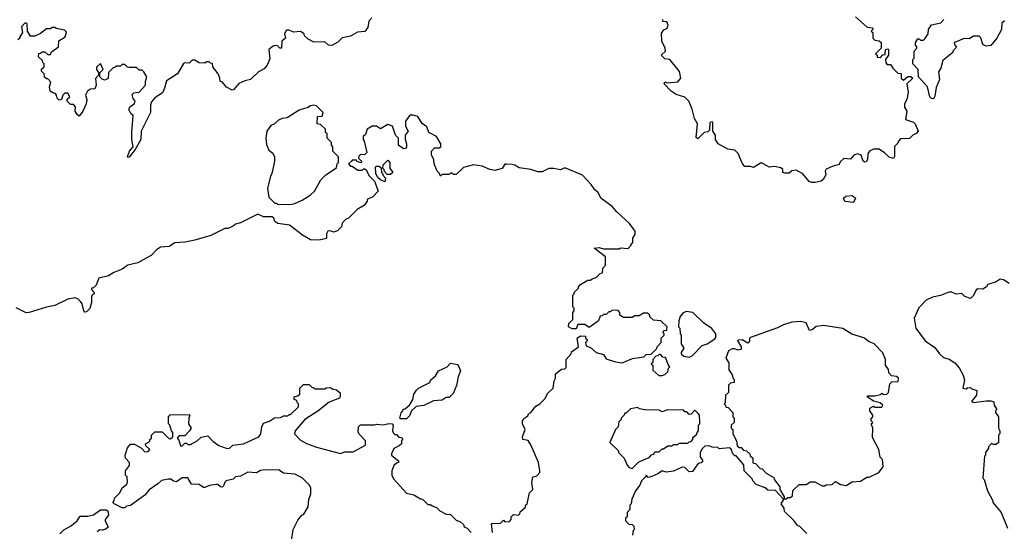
# Model space of a CAD drawing. Extents: x 2210602 to 2357277, y 510288 to 673808.
# Tile 399 of 464: x 2311748 to 2318641, y 636232 to 639814. Entities that reach past the tile are written whole.
import ezdxf

# ---------------------------------------------------------------- set-up
doc = ezdxf.new("R2010")
doc.units = 0

msp = doc.modelspace()

# ---------------------------------------------------------------- linework, layer by layer
at = {"layer": '0CON05XD'}
for points in [[(2314213.6, 639826.4), (2314192.5, 639805), (2314185, 639760), (2314165, 639732.5), (2314113.6, 639726.4), (2314065, 639700), (2314005, 639686.7), (2313975, 639657.5), (2313933, 639633), (2313910, 639635), (2313885, 639660), (2313807, 639657), (2313768.3, 639678.3), (2313741.7, 639701.7), (2313740, 639715), (2313715, 639732.5), (2313665, 639726.7), (2313635, 639740), (2313615, 639740), (2313602.5, 639715), (2313610, 639685), (2313582.5, 639665), (2313580, 639615), (2313570, 639615), (2313552.5, 639632.5), (2313537, 639633), (2313521.7, 639628.3), (2313492.5, 639605), (2313499.3, 639540.7), (2313480, 639495), (2313459.3, 639470.7), (2313420.7, 639449.3), (2313365, 639396.7), (2313325, 639387.5), (2313281.7, 639368.3), (2313247.5, 639325), (2313235, 639320), (2313195, 639342.5), (2313165, 639380), (2313151.7, 639381.7), (2313150, 639405), (2313137.5, 639435), (2313100, 639485), (2313098.3, 639508.3), (2313085, 639510), (2313075, 639520), (2313055, 639520), (2313045, 639510), (2313005, 639512.5), (2312975, 639530), (2312955, 639530), (2312935, 639510), (2312905, 639512.5), (2312895, 639507.5), (2312852.5, 639435), (2312775, 639386.7), (2312762.9, 639335), (2312746.9, 639303.1), (2312695, 639266.7), (2312671.7, 639238.3), (2312663.3, 639215), (2312663.3, 639165), (2312597.5, 639035), (2312596.7, 638975), (2312557.5, 638905), (2312515, 638852.5), (2312505, 638850), (2312502.5, 638855), (2312517.5, 638895), (2312542.5, 638925), (2312533.8, 638975), (2312534, 639025), (2312542.5, 639142.5), (2312527, 639157), (2312512.5, 639185), (2312520, 639205), (2312550, 639225), (2312557.5, 639245), (2312543, 639263), (2312535, 639290), (2312548.3, 639301.7), (2312585, 639307.5), (2312630, 639355), (2312628.3, 639381.7), (2312637.5, 639415), (2312618.3, 639448.3), (2312605, 639460), (2312585, 639460), (2312565, 639480), (2312515, 639480), (2312503, 639483), (2312485, 639500), (2312465, 639500), (2312455, 639490), (2312425, 639490), (2312415, 639480), (2312401.7, 639478.3), (2312370, 639445), (2312367, 639403), (2312345, 639390), (2312325, 639398.8), (2312310, 639415), (2312308.3, 639441.7), (2312332.5, 639465), (2312315, 639507.5), (2312287, 639483), (2312286.7, 639465), (2312300, 639445), (2312300, 639425), (2312278.3, 639401.7), (2312283.3, 639355), (2312275, 639330), (2312243, 639327), (2312222.5, 639315), (2312210, 639285), (2312217.5, 639255), (2312212.5, 639225), (2312190, 639175), (2312165, 639140), (2312150.7, 639150.7), (2312137.5, 639175), (2312140, 639205), (2312125, 639220), (2312105, 639220), (2312080, 639245), (2312081.7, 639258.3), (2312100, 639275), (2312085, 639300), (2312065, 639300), (2312050, 639285), (2312040, 639255), (2312025, 639250), (2312010, 639265), (2312007, 639287), (2311998.3, 639298.3), (2311985, 639300), (2311962.5, 639315), (2311957.5, 639345), (2311967, 639377), (2311945, 639400), (2311935, 639400), (2311921.7, 639411.7), (2311920, 639435), (2311900, 639455), (2311901.7, 639468.3), (2311920, 639485), (2311920, 639505), (2311910, 639515), (2311908.3, 639528.3), (2311880, 639555), (2311881.7, 639578.3), (2311895, 639580), (2311905, 639590), (2311925, 639590), (2311945, 639570), (2311965, 639570), (2311971.7, 639588.3), (2312020, 639625), (2312023, 639667), (2312067.5, 639695), (2312077, 639727), (2312061.7, 639741.7), (2312003, 639753), (2311995, 639760), (2311975, 639760), (2311965, 639750), (2311935, 639750), (2311893, 639717), (2311855, 639700), (2311825, 639700), (2311802.5, 639735), (2311800, 639785), (2311795, 639790), (2311785, 639790), (2311760, 639765), (2311767.5, 639725), (2311750, 639695), (2311750, 639685), (2311735, 639672.5)], [(2317600, 639835), (2317681.7, 639761.7), (2317718.3, 639758.3), (2317720, 639745), (2317710, 639735), (2317720, 639725), (2317720, 639685), (2317735, 639670), (2317765, 639667.5), (2317780, 639655), (2317780, 639615), (2317740, 639575), (2317750, 639565), (2317751.7, 639551.7), (2317775, 639550), (2317791.7, 639568.3), (2317808.3, 639571.7), (2317810, 639605), (2317825, 639610), (2317830, 639605), (2317830, 639565), (2317810, 639535), (2317813, 639513), (2317821.7, 639501.7), (2317845, 639500), (2317860, 639475), (2317895, 639440), (2317918.3, 639438.3), (2317920, 639405), (2317935, 639390), (2317965, 639417.5), (2317987, 639417), (2318000, 639405), (2317960, 639365), (2317967.5, 639305), (2317960, 639255), (2317942.5, 639225), (2317943, 639203), (2317960, 639175), (2317950, 639115), (2318005, 639097.5), (2318017.5, 639085), (2318037.5, 639035), (2318025, 639017.5), (2318000, 639005), (2317977, 638983), (2317915, 638980), (2317900, 638965), (2317895, 638950), (2317873, 638927), (2317873, 638857), (2317865, 638842.5), (2317835, 638852.5), (2317803, 638883), (2317765, 638907.5), (2317725, 638907.5), (2317697.5, 638895), (2317686.7, 638875), (2317682.5, 638835), (2317675, 638820), (2317665, 638817.5), (2317652.5, 638825), (2317640, 638865), (2317613.6, 638876.4), (2317587.5, 638865), (2317565, 638837.5), (2317518.3, 638841.7), (2317491.7, 638818.3), (2317485, 638800), (2317435, 638787.5), (2317395, 638767.5), (2317387.5, 638755), (2317391.7, 638728.3), (2317372.5, 638695), (2317360, 638685), (2317316.1, 638673.9), (2317293.9, 638673.9), (2317275, 638682.5), (2317230, 638735), (2317185, 638760), (2317153, 638757), (2317135, 638740), (2317105, 638740), (2317090, 638745), (2317090, 638765), (2317077, 638777), (2317033, 638787), (2316995, 638782.5), (2316945, 638810), (2316935, 638810), (2316885, 638780), (2316865, 638787.5), (2316825, 638787.5), (2316807.5, 638805), (2316778.3, 638878.3), (2316755, 638900), (2316705, 638907.5), (2316637.5, 638945), (2316620, 638975), (2316620, 639005), (2316600, 639035), (2316600, 639095), (2316595, 639100), (2316580, 639095), (2316578.3, 639041.7), (2316565, 639030), (2316540, 639025), (2316495, 638980), (2316485, 638990), (2316492.5, 639085), (2316473, 639123), (2316457, 639187), (2316432.5, 639245), (2316405, 639272.5), (2316345, 639290), (2316310, 639315), (2316260, 639365), (2316265, 639380), (2316282.5, 639372.5), (2316355, 639380), (2316377.5, 639405), (2316368.3, 639451.7), (2316300, 639535), (2316265, 639540), (2316240, 639565), (2316270, 639595), (2316267.5, 639615), (2316243.6, 639663.6), (2316240.7, 639719.3), (2316257, 639743), (2316280, 639755), (2316287.5, 639775), (2316278.3, 639798.3), (2316251.7, 639801.7), (2316250, 639815)], [(2318643, 639807), (2318625, 639790), (2318622.5, 639745), (2318590, 639685), (2318547, 639633), (2318515, 639630), (2318490.7, 639640.7), (2318477, 639687), (2318465, 639700), (2318425, 639700), (2318395, 639680), (2318358.3, 639681.7), (2318323, 639667), (2318290, 639655), (2318291.7, 639641.7), (2318307, 639623), (2318280, 639595), (2318280, 639585), (2318270, 639575), (2318211.7, 639528.3), (2318196.7, 639475), (2318180.7, 639449.3), (2318186.7, 639395), (2318165, 639340), (2318155, 639280), (2318145, 639260), (2318131.7, 639261.7), (2318120, 639275), (2318102.5, 639345), (2318040, 639415), (2318037.5, 639465), (2318000, 639505), (2318000, 639535), (2318010, 639545), (2318010, 639595), (2318030, 639615), (2318030, 639625), (2318020, 639635), (2318020, 639655), (2318035, 639680), (2318045, 639680), (2318055, 639670), (2318075, 639670), (2318085, 639680), (2318107.5, 639715), (2318110, 639745), (2318131.7, 639778.3), (2318197, 639793), (2318217.5, 639815)], [(2313555, 638520), (2313655, 638523.3), (2313675, 638526.7), (2313725, 638550), (2313782.5, 638585), (2313812.5, 638615), (2313856.1, 638693.9), (2313891.2, 638728.8), (2313953, 638767), (2313965, 638780), (2313970, 638805), (2313980, 638815), (2313980, 638855), (2313940, 638895), (2313940, 638925), (2313930, 638935), (2313930, 638955), (2313900, 638985), (2313900, 639015), (2313890, 639025), (2313888.3, 639048.3), (2313855, 639080), (2313830, 639085), (2313832.5, 639137.5), (2313865, 639140), (2313872.5, 639165), (2313825, 639212.5), (2313805, 639216.7), (2313785, 639212.5), (2313765, 639200), (2313705, 639180), (2313621.7, 639128.3), (2313585, 639122.5), (2313559.3, 639110.7), (2313532.5, 639085), (2313507, 639073), (2313477.5, 639035), (2313471.2, 638985), (2313475, 638940), (2313491.7, 638901.7), (2313519.3, 638879.3), (2313532.5, 638855), (2313532.5, 638825), (2313516.7, 638745), (2313503.6, 638716.4), (2313482.5, 638635), (2313493, 638573), (2313535, 638530), (2313545, 638530), (2313555, 638520)], [(2315453, 638773), (2315405, 638750), (2315375, 638750), (2315326.4, 638766.4), (2315245, 638776.2), (2315215, 638796.2), (2315195, 638801.2), (2315156.4, 638803.6), (2315145, 638802.5), (2315125, 638772.5), (2315075, 638757.5), (2315040, 638765), (2314985, 638788.8), (2314925, 638798.8), (2314855, 638780), (2314805, 638730), (2314785, 638730), (2314775, 638740), (2314765, 638740), (2314755, 638730), (2314705, 638730), (2314695, 638720), (2314688.3, 638738.3), (2314670, 638755), (2314650, 638805), (2314647.5, 638835), (2314630, 638865), (2314630, 638895), (2314653, 638917), (2314685, 638917.5), (2314696.7, 638923.3), (2314696.7, 638945), (2314665.7, 638995.7), (2314613.3, 639025), (2314597.5, 639065), (2314565, 639087.5), (2314535.9, 639135.9), (2314503.9, 639146.1), (2314485, 639146.2), (2314475, 639140), (2314450, 639105), (2314448.3, 639068.3), (2314467.5, 639035), (2314447.5, 639005), (2314447, 638977), (2314456.7, 638945), (2314456.7, 638923.3), (2314448.3, 638911.7), (2314435, 638910), (2314400, 638935), (2314400, 638985), (2314380, 639005), (2314358.3, 639068.3), (2314325, 639080), (2314275, 639050), (2314245, 639070), (2314215, 639070), (2314181.7, 639048.3), (2314168.3, 639011.7), (2314153, 638997), (2314152.5, 638975), (2314160, 638965), (2314177.5, 638885), (2314161.7, 638868.3), (2314135, 638870), (2314121.7, 638858.3), (2314120, 638845), (2314140, 638825), (2314138.3, 638811.7), (2314111.7, 638821.7), (2314105, 638830), (2314075, 638830), (2314070, 638825), (2314050, 638805), (2314065, 638790), (2314075, 638790), (2314115, 638760), (2314145, 638760), (2314155, 638770), (2314165, 638770), (2314175, 638760), (2314193.3, 638723.3), (2314232.5, 638685), (2314257.5, 638615), (2314220, 638575), (2314180, 638555), (2314180, 638545), (2314163, 638517), (2314110, 638485), (2314050, 638425), (2314030, 638415), (2314005, 638390), (2314000, 638365), (2313973, 638337), (2313945, 638326.7), (2313925, 638336), (2313905, 638333.3), (2313896.7, 638315), (2313897, 638283), (2313845, 638270), (2313785, 638272.5), (2313727.5, 638305), (2313637.5, 638375), (2313555, 638387.5), (2313535, 638402.5), (2313526.7, 638425), (2313515, 638433.8), (2313455, 638433.8), (2313415, 638452.5), (2313295, 638392.5), (2313258.3, 638381.7), (2313241.7, 638368.3), (2313205, 638352.5), (2313185, 638352.5), (2313085.8, 638304.2), (2312975, 638270), (2312905, 638256), (2312835, 638251.2), (2312793.8, 638226.2), (2312735, 638220.8), (2312705, 638202), (2312671.2, 638165), (2312575, 638112.9), (2312505, 638095.8), (2312465, 638068), (2312407.5, 638045), (2312369.5, 638020.5), (2312303.3, 638005), (2312283.3, 637955), (2312265, 637937.5), (2312250, 637935), (2312250, 637925), (2312270, 637905), (2312270, 637895), (2312255, 637887.5), (2312250, 637875), (2312250.8, 637835), (2312238.5, 637791.5), (2312215, 637770), (2312205, 637767.5), (2312196.2, 637776.2), (2312186, 637825), (2312175, 637842.5), (2312155, 637860), (2312135, 637867.5), (2312085, 637857.5), (2311995, 637812.5), (2311935, 637802.5), (2311815, 637763.3), (2311793, 637763), (2311723.9, 637796.1)], [(2314305, 638680), (2314275, 638692.5), (2314255, 638710), (2314242.5, 638735), (2314240, 638785), (2314245, 638790), (2314265, 638790), (2314278.3, 638778.3), (2314280, 638745), (2314290, 638735), (2314290, 638725), (2314310, 638705), (2314305, 638680)], [(2314345, 638730), (2314321.7, 638731.7), (2314301.7, 638751.7), (2314300, 638765), (2314290, 638775), (2314291.7, 638798.3), (2314325, 638830), (2314340, 638815), (2314340, 638775), (2314360, 638745), (2314345, 638730)], [(2315057.5, 636225), (2315051.7, 636288.3), (2315115, 636290), (2315135, 636310), (2315145, 636300), (2315178.3, 636301.7), (2315190, 636315), (2315190, 636335), (2315205, 636350), (2315240, 636345), (2315250, 636355), (2315251.7, 636368.3), (2315288.3, 636401.7), (2315290, 636415), (2315300, 636425), (2315318.3, 636501.7), (2315340, 636525), (2315332.5, 636575), (2315340, 636615), (2315368.3, 636621.7), (2315390, 636645), (2315390, 636655), (2315380, 636715), (2315327.7, 636837.7), (2315308.3, 636868.3), (2315270, 636875), (2315267.5, 636895), (2315287.5, 636945), (2315267.5, 636985), (2315267.5, 637005), (2315277, 637023), (2315305, 637040), (2315310, 637055), (2315326.4, 637063.6), (2315360.7, 637109.3), (2315390, 637125), (2315425, 637160), (2315445, 637200), (2315482.5, 637235), (2315490, 637285), (2315500, 637305), (2315500, 637335), (2315541.7, 637368.3), (2315565, 637370), (2315575, 637380), (2315573.3, 637435), (2315610, 637475), (2315611.7, 637488.3), (2315660, 637525), (2315650, 637585), (2315675, 637600), (2315708.3, 637598.3), (2315710, 637585), (2315720, 637575), (2315720, 637565), (2315710, 637555), (2315715, 637530), (2315745, 637520), (2315783.3, 637483.3), (2315835, 637470), (2315855, 637440), (2315918.3, 637418.3), (2315965, 637412.5), (2316038.3, 637441.7), (2316117, 637453), (2316135, 637470), (2316168.3, 637471.7), (2316208.3, 637511.7), (2316210, 637525), (2316235, 637550), (2316240, 637555), (2316240, 637585), (2316260, 637605), (2316260, 637615), (2316250, 637625), (2316261.7, 637638.3), (2316278.3, 637641.7), (2316280, 637665), (2316237, 637707), (2316185, 637710), (2316161.7, 637731.7), (2316158.3, 637748.3), (2316145, 637760), (2316115, 637760), (2316085, 637740), (2316055, 637740), (2316035, 637730), (2315975, 637730), (2315950, 637745), (2315950, 637765), (2315938.3, 637778.3), (2315895, 637780), (2315885, 637770), (2315871.7, 637768.3), (2315855, 637750), (2315835, 637750), (2315825, 637740), (2315811.7, 637738.3), (2315800, 637705), (2315735, 637660), (2315705, 637680), (2315655, 637680), (2315645, 637650), (2315615, 637650), (2315590, 637665), (2315591.7, 637688.3), (2315620, 637715), (2315620, 637765), (2315630, 637775), (2315630, 637795), (2315620, 637805), (2315620, 637885), (2315630, 637895), (2315630, 637905), (2315660, 637935), (2315660, 637945), (2315675, 637960), (2315725, 637990), (2315745, 637990), (2315755, 638000), (2315785, 638010), (2315811.7, 638038.3), (2315828.3, 638041.7), (2315830, 638075), (2315850, 638095), (2315850, 638155), (2315770, 638215), (2315805, 638220), (2315835, 638211.2), (2315945, 638210), (2315955, 638217.5), (2316007, 638213), (2316030, 638235), (2316030, 638245), (2316040, 638255), (2316040, 638285), (2316057, 638313), (2316057, 638333), (2316017.7, 638387.7), (2315928.3, 638468.3), (2315895, 638506.7), (2315817.5, 638565), (2315797.5, 638605), (2315774.1, 638624.1), (2315749.5, 638659.5), (2315687.5, 638725), (2315565, 638776.7), (2315533.6, 638763.6), (2315485, 638773.3), (2315453, 638773)], [(2317585, 638533.8), (2317525, 638542), (2317516.2, 638565), (2317531.2, 638578.8), (2317575, 638583.3), (2317600, 638565), (2317585, 638533.8)], [(2318675, 637967.5), (2318635, 637992.5), (2318613, 637997), (2318585, 637980), (2318525, 637960), (2318516.7, 637943.3), (2318491.7, 637928.3), (2318455, 637930), (2318445, 637922.5), (2318425, 637882.5), (2318405, 637862.5), (2318365, 637877.5), (2318345, 637897.5), (2318305, 637892.5), (2318275, 637907.5), (2318253, 637907), (2318195, 637882.5), (2318138.3, 637871.7), (2318095, 637850), (2318043.6, 637796.4), (2318010, 637725), (2318022.5, 637655), (2318087, 637567), (2318155, 637520), (2318188, 637475), (2318215, 637450), (2318255, 637436.7), (2318295, 637412.5), (2318326.1, 637376.1), (2318352.5, 637325), (2318361.7, 637291.7), (2318350, 637235), (2318375, 637230), (2318383, 637237), (2318405, 637240), (2318415, 637230), (2318448.3, 637218.3), (2318447.5, 637185), (2318411.7, 637141.7), (2318425, 637133.8), (2318515, 637146.2), (2318546.1, 637146.1), (2318568.3, 637138.3), (2318570, 637115), (2318590, 637085), (2318580, 637075), (2318580, 637065), (2318600, 637035), (2318600, 636955), (2318610, 636935), (2318610, 636915), (2318600, 636905), (2318600, 636855), (2318585, 636840), (2318565, 636840), (2318551.7, 636848.3), (2318530, 636825), (2318530, 636815), (2318510, 636785), (2318510, 636765), (2318501.7, 636758.3), (2318490, 636605), (2318500, 636595), (2318522.5, 636515), (2318560, 636445), (2318560, 636435), (2318620, 636365), (2318662.5, 636255)], [(2316435, 637452.5), (2316455, 637460), (2316527, 637533), (2316560, 637545), (2316615, 637580), (2316621.7, 637588.3), (2316622.5, 637615), (2316593, 637653), (2316535, 637692.5), (2316460, 637765), (2316415, 637772.5), (2316390.7, 637759.3), (2316373, 637737), (2316362.5, 637705), (2316360, 637665), (2316370, 637655), (2316372.5, 637615), (2316380, 637605), (2316380, 637545), (2316397.5, 637515), (2316380, 637485), (2316380, 637475), (2316398.3, 637458.3), (2316435, 637452.5)], [(2317115, 636460), (2317125, 636470), (2317145, 636470), (2317158.3, 636481.7), (2317161.7, 636518.3), (2317205, 636560), (2317255, 636560), (2317285, 636580), (2317315, 636580), (2317365, 636550), (2317385, 636550), (2317395, 636557.5), (2317435, 636560), (2317455, 636580), (2317465, 636580), (2317495, 636560), (2317535, 636552.5), (2317575, 636580), (2317635, 636582.5), (2317678.3, 636611.7), (2317695, 636612.5), (2317762.5, 636645), (2317792.5, 636685), (2317787.5, 636735), (2317772.3, 636752.3), (2317763.3, 636805), (2317718.3, 636888.3), (2317720, 636955), (2317710, 636985), (2317720, 636995), (2317710, 637005), (2317710, 637025), (2317720, 637035), (2317720, 637045), (2317700, 637075), (2317700, 637095), (2317725, 637107.5), (2317735, 637102.5), (2317785, 637102.5), (2317790, 637115), (2317771.7, 637131.7), (2317725, 637142.5), (2317680, 637175), (2317685, 637180), (2317735, 637180), (2317775, 637190), (2317785, 637200), (2317795, 637190), (2317818.3, 637191.7), (2317830, 637205), (2317840, 637265), (2317855, 637280), (2317898.3, 637281.7), (2317900, 637305), (2317887, 637317), (2317851.7, 637321.7), (2317831.7, 637341.7), (2317830, 637365), (2317810, 637395), (2317810, 637435), (2317791.7, 637481.7), (2317730, 637545), (2317695, 637560), (2317657, 637587), (2317573, 637613), (2317511.7, 637651.7), (2317375, 637672.5), (2317325, 637666.7), (2317295, 637642.5), (2317278.3, 637638.3), (2317253, 637693), (2317215, 637702.5), (2317153.6, 637696.4), (2317095, 637677.5), (2317053.3, 637656.7), (2316865, 637590), (2316858.3, 637581.7), (2316857, 637563), (2316845, 637550), (2316805, 637573.3), (2316778.3, 637571.7), (2316772.5, 637565), (2316800, 637525), (2316800, 637505), (2316775, 637500), (2316755, 637510), (2316735, 637510), (2316710, 637495), (2316692.5, 637445), (2316711.7, 637411.7), (2316713, 637363), (2316737, 637327), (2316742.5, 637302.5), (2316750, 637295), (2316750, 637275), (2316725, 637270), (2316710, 637255), (2316710, 637205), (2316690, 637185), (2316687.5, 637132.5), (2316680, 637125), (2316690, 637115), (2316691.7, 637101.7), (2316708.3, 637098.3), (2316740, 637065), (2316740, 637035), (2316750, 637025), (2316750, 636995), (2316730, 636975), (2316730, 636955), (2316740, 636945), (2316740, 636915), (2316767, 636867), (2316771.7, 636831.7), (2316785, 636820), (2316798.3, 636818.3), (2316815, 636800), (2316837, 636797), (2316860, 636775), (2316861.7, 636761.7), (2316880, 636745), (2316881.7, 636711.7), (2316898.3, 636708.3), (2316931.7, 636671.7), (2316945, 636670), (2316975, 636640), (2317028.3, 636608.3), (2317030, 636595), (2317070, 636545), (2317070, 636525), (2317100, 636475), (2317100, 636460), (2317115, 636460)], [(2314455, 637020), (2314415, 637020), (2314410, 637025), (2314418.3, 637061.7), (2314430, 637075), (2314431.7, 637088.3), (2314445, 637090), (2314477.5, 637115), (2314500, 637155), (2314508.3, 637191.7), (2314525, 637220), (2314540, 637235), (2314620, 637275), (2314625, 637290), (2314659.3, 637320.7), (2314680, 637355), (2314740, 637385), (2314765, 637410), (2314815, 637400), (2314833.3, 637355), (2314818.8, 637315), (2314807, 637253), (2314783, 637197), (2314755, 637170), (2314735, 637170), (2314705, 637150), (2314645, 637146.7), (2314576.4, 637113.6), (2314523, 637107), (2314490, 637075), (2314478.3, 637041.7), (2314455, 637020)], [(2316245, 637322.5), (2316265, 637330), (2316285, 637350), (2316290, 637375), (2316300, 637385), (2316290, 637395), (2316268.3, 637448.3), (2316251.7, 637451.7), (2316235, 637470), (2316225, 637470), (2316215, 637460), (2316201.7, 637458.3), (2316180, 637435), (2316180, 637415), (2316170, 637405), (2316180, 637395), (2316181.7, 637361.7), (2316223, 637323), (2316245, 637322.5)], [(2313650, 636165), (2313662.5, 636245), (2313695, 636310), (2313722.5, 636345), (2313736.4, 636353.6), (2313767, 636403), (2313772.5, 636455), (2313786.7, 636495), (2313786.7, 636535), (2313777.5, 636555), (2313725, 636607.5), (2313675, 636632.5), (2313595, 636640), (2313565, 636660), (2313465, 636662.5), (2313435, 636657.5), (2313405, 636642.5), (2313345, 636647.5), (2313295, 636617.5), (2313260, 636615), (2313241.7, 636598.3), (2313193.6, 636586.4), (2313183.8, 636576.2), (2313175, 636550), (2313165, 636542.5), (2313153, 636543), (2313135, 636560), (2313125, 636560), (2313077, 636553), (2313045, 636540), (2313035, 636540), (2313005, 636560), (2312951.7, 636561.7), (2312925, 636607.5), (2312885, 636607.5), (2312845, 636580), (2312825, 636582.5), (2312806.4, 636596.4), (2312787, 636597), (2312741.7, 636588.3), (2312716.1, 636563.9), (2312655, 636522.5), (2312623.3, 636486.7), (2312525, 636412.5), (2312495, 636407.5), (2312485, 636397.5), (2312465, 636397.5), (2312410, 636425), (2312400, 636435), (2312410, 636445), (2312412.5, 636465), (2312448.3, 636501.7), (2312465, 636537.5), (2312493, 636557), (2312502.5, 636575), (2312500, 636615), (2312490, 636625), (2312490, 636655), (2312517, 636693), (2312517.5, 636715), (2312490, 636745), (2312487.5, 636765), (2312503.9, 636816.1), (2312525, 636842.5), (2312551.7, 636841.7), (2312600, 636815), (2312625, 636790), (2312648.3, 636791.7), (2312660, 636805), (2312631.7, 636831.7), (2312630, 636845), (2312658.3, 636861.7), (2312660, 636875), (2312670, 636885), (2312670, 636905), (2312695, 636930), (2312745, 636930), (2312791.7, 636881.7), (2312805, 636880), (2312820, 636895), (2312820, 636925), (2312810, 636935), (2312800, 636975), (2312790, 636985), (2312790, 637035), (2312801.7, 637048.3), (2312935, 637050), (2312940, 637045), (2312932.5, 637025), (2312930, 636985), (2312947.5, 636955), (2312937.5, 636935), (2312905, 636900), (2312865, 636900), (2312850, 636885), (2312861.7, 636871.7), (2312875, 636830), (2312885, 636830), (2312905, 636850), (2312915, 636850), (2312925, 636840), (2312945, 636840), (2312990, 636865), (2313018.3, 636891.7), (2313065, 636900), (2313101.7, 636861.7), (2313143, 636833), (2313193.6, 636813.6), (2313215, 636812.5), (2313240, 636835), (2313315, 636843.8), (2313422.5, 636895), (2313437.5, 636915), (2313442.5, 636965), (2313455, 636990), (2313497, 637003), (2313533, 637027), (2313575, 637030), (2313595, 637040), (2313625, 637040), (2313635, 637050), (2313645, 637050), (2313700, 637105), (2313700, 637125), (2313690, 637135), (2313688.3, 637148.3), (2313670, 637155), (2313670, 637175), (2313695, 637180), (2313708.3, 637191.7), (2313710, 637235), (2313735, 637260), (2313775, 637260), (2313795, 637240), (2313805, 637240), (2313815, 637230), (2313885, 637230), (2313893, 637237), (2313925, 637240), (2313935, 637230), (2313965, 637222.5), (2313991.7, 637201.7), (2313992.5, 637175), (2313986.4, 637163.6), (2313913.9, 637136.1), (2313835.8, 637074.2), (2313743.6, 637016.4), (2313677.5, 636935), (2313672.5, 636915), (2313715, 636870), (2313755, 636846.7), (2313825, 636822), (2313995, 636776.7), (2314025, 636790), (2314081.7, 636788.3), (2314170, 636835), (2314170, 636865), (2314123.6, 636913.6), (2314118.3, 636928.3), (2314120, 636965), (2314133, 636977), (2314235, 636977.5), (2314245, 636982.5), (2314295, 636977.5), (2314331.7, 636988.3), (2314355.9, 636985.9), (2314363.8, 636975), (2314357.5, 636935), (2314365, 636920), (2314375, 636910), (2314385, 636910), (2314401.7, 636891.7), (2314418.3, 636888.3), (2314430, 636875), (2314420, 636865), (2314420, 636845), (2314405, 636830), (2314367, 636813), (2314350, 636775), (2314350, 636765), (2314400, 636725), (2314400, 636715), (2314385, 636710), (2314367, 636693), (2314353.6, 636656.4), (2314352.5, 636625), (2314365, 636600), (2314455, 636500), (2314507, 636487), (2314555, 636460), (2314568.3, 636458.3), (2314605, 636420), (2314625, 636420), (2314635, 636410), (2314665, 636400), (2314690, 636375), (2314733, 636353), (2314765, 636350), (2314805, 636310), (2314835, 636300), (2314855, 636280), (2314860, 636265), (2314880, 636255), (2314910, 636225)], [(2316035, 636672.5), (2316081.7, 636718.3), (2316155, 636750), (2316171.7, 636768.3), (2316188.3, 636771.7), (2316195, 636790), (2316225, 636790), (2316245, 636810), (2316255, 636810), (2316285, 636830), (2316315, 636830), (2316325, 636840), (2316355, 636840), (2316365, 636850), (2316425, 636850), (2316435, 636860), (2316448.3, 636861.7), (2316460, 636875), (2316461.7, 636888.3), (2316488.3, 636911.7), (2316490, 636925), (2316500, 636935), (2316500, 636975), (2316510, 636985), (2316510, 636995), (2316507.5, 637045), (2316498.3, 637058.3), (2316475, 637080), (2316448.3, 637051.7), (2316435, 637050), (2316418.3, 637068.3), (2316405, 637070), (2316395, 637080), (2316285, 637082.5), (2316245, 637070), (2316225, 637080), (2316125, 637082.5), (2316085, 637090), (2316075, 637100), (2316025, 637090), (2315995, 637060), (2315985, 637060), (2315980, 637045), (2315960, 637025), (2315960, 637015), (2315941.7, 636998.3), (2315937, 636963), (2315920, 636945), (2315880, 636855), (2315940, 636795), (2315940, 636785), (2315980, 636745), (2316000, 636695), (2316015, 636680), (2316035, 636672.5)], [(2317258.3, 636218.3), (2317208.3, 636268.3), (2317195, 636270), (2317168.3, 636308.3), (2317101.7, 636371.7), (2317100, 636395), (2317080, 636425), (2317100, 636460), (2317091.7, 636461.7), (2317038.3, 636518.3), (2316985, 636520), (2316967, 636537), (2316905, 636560), (2316880, 636585), (2316875, 636600), (2316820, 636655), (2316818.3, 636698.3), (2316765, 636760), (2316755, 636760), (2316740, 636775), (2316728.3, 636808.3), (2316717.5, 636817.5), (2316645, 636810), (2316635, 636820), (2316595, 636822.5), (2316575, 636830), (2316545, 636827.5), (2316525, 636810), (2316512.5, 636785), (2316513, 636753), (2316530, 636725), (2316518.3, 636711.7), (2316505, 636710), (2316491.7, 636698.3), (2316458.3, 636651.7), (2316435, 636650), (2316405, 636680), (2316385, 636682.5), (2316325, 636652.5), (2316275, 636647.5), (2316245, 636656.7), (2316216.1, 636633.9), (2316173.8, 636616.2), (2316148.3, 636608.3), (2316133.6, 636626.4), (2316130, 636615), (2316101.2, 636585), (2316090, 636555), (2316060, 636515), (2316033, 636457), (2316030, 636425), (2316020, 636415), (2316020, 636385), (2316000, 636365), (2316000, 636335), (2315990, 636325), (2315990, 636305), (2316011.7, 636281.7), (2316035, 636280), (2316048.3, 636268.3), (2316050, 636245), (2316043, 636237), (2316037.5, 636205)], [(2312030, 636215), (2312056.4, 636243.6), (2312105, 636267.5), (2312150, 636305), (2312171.7, 636338.3), (2312225, 636337.5), (2312265, 636347.5), (2312315, 636383.3), (2312353, 636383), (2312366.4, 636376.4), (2312370, 636345), (2312347.5, 636315), (2312347.5, 636305), (2312368.3, 636261.7), (2312351.7, 636248.3), (2312325, 636240), (2312308.3, 636241.7), (2312290.7, 636229.3)]]:
    msp.add_lwpolyline(points, dxfattribs=at)

doc.saveas('drawing.dxf')
